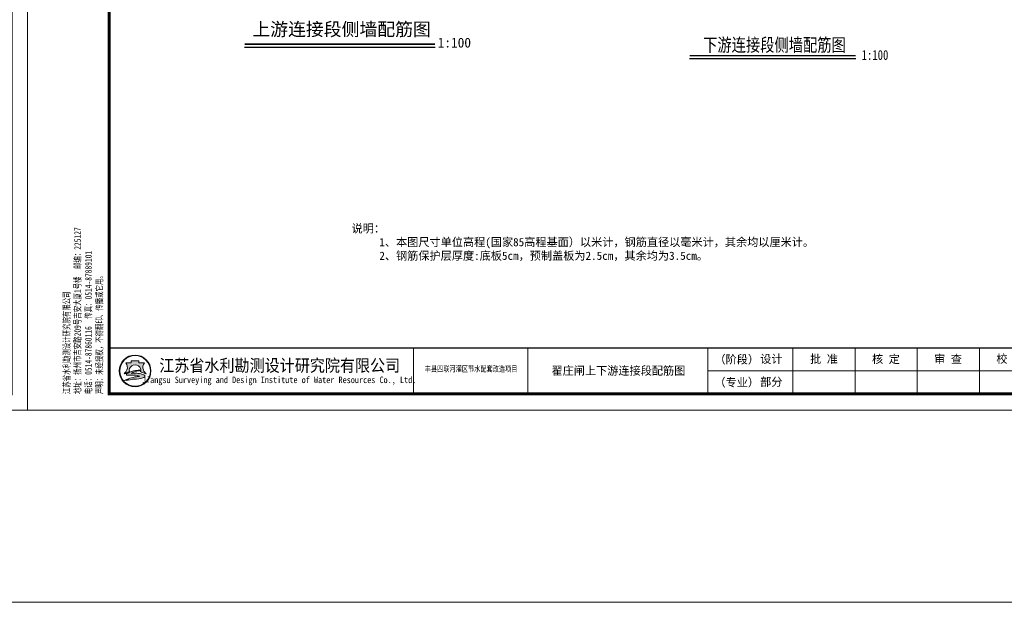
# Model space of a CAD drawing. Extents: x -27255 to 1448651, y 31034 to 8081248.
# Tile 367 of 580: x 584727 to 585028, y 3863914 to 3864092. Entities that reach past the tile are written whole.
import ezdxf
from ezdxf.enums import TextEntityAlignment as Align

# ---------------------------------------------------------------- set-up
doc = ezdxf.new("R2010")
doc.units = 0
doc.layers.get('0').update_dxf_attribs({"linetype": 'CONTINUOUS'})
for name, color, linetype, lineweight in [('0.09标注线', 3, 'CONTINUOUS', 9), ('0.13文字', 3, 'CONTINUOUS', 13), ('图框', 7, 'CONTINUOUS', 20), ('文字', 7, 'CONTINUOUS', 15)]:
    doc.layers.add(name, color=color, linetype=linetype, lineweight=lineweight)
doc.styles.add('-仿宋_GB2312', font='FangSong_GB2312.ttf')
doc.styles.add('LYJFS', font='times.ttf', dxfattribs={"width": 0.7})
doc.styles.add('仿宋', font='FangSong_GB2312.ttf', dxfattribs={"width": 0.7})
doc.styles.add('宋体', font='FangSong_GB2312.ttf')

# ---------------------------------------------------------------- blocks, each defined once
blk = doc.blocks.new('d4trtg')
h = blk.add_hatch(color=152)
h.dxf.hatch_style = 1
h.paths.add_polyline_path([(654246.3193193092, 3899725.409078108, 1), (654149.4769673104, 3899725.409078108, 1)])
h.paths.add_polyline_path([(654244.689577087, 3899725.409078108, 1), (654151.1067095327, 3899725.409078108, 1)], flags=16)
h = blk.add_hatch(color=152)
h.dxf.hatch_style = 1
edge = h.paths.add_edge_path()
edge.add_arc((654216.7300615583, 3899701.144012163), 14.62686968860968, 43.31770961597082, 70.37003522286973)
edge.add_arc((654202.9245894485, 3899662.43781051), 55.72140833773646, 70.37003522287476, 84.52854590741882)
edge.add_arc((654197.052297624, 3899601.131590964), 117.3082280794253, 84.5285459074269, 95.17746754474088)
edge.add_arc((654198.4691254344, 3899704.113250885), 18.32576248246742, 111.7965680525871, 130.9174013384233, ccw=False)
edge.add_arc((654217.4394684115, 3899656.675769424), 69.41576698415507, 98.84274785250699, 111.79656805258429, ccw=False)
edge.add_arc((654228.1102754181, 3899588.085080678), 138.8315339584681, 95.21036804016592, 98.84274785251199, ccw=False)
edge.add_ellipse((654197.8981433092, 3899728.334977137), major_axis=(-17.7501498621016, 0), ratio=0.8776980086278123, start_angle=172.6538623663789, end_angle=176.9129867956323)
edge.add_arc((654213.8325542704, 3899624.955280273), 102.5563365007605, 88.99992913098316, 98.52267106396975)
edge.add_arc((654209.8965974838, 3899651.220285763), 75.99805588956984, 98.5226710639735, 116.8491039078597)
edge.add_arc((654181.1331357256, 3899708.041207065), 12.31168505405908, 116.8491039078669, 139.2900683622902)
edge.add_arc((654173.2830714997, 3899714.795695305), 1.955690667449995, 139.2900683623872, 263.050638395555)
edge.add_arc((654175.1158058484, 3899729.831970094), 17.10324739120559, 263.0506383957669, 272.136251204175)
edge.add_arc((654186.8001782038, 3899416.594006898), 296.3525647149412, 88.46268833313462, 92.13625120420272, ccw=False)
edge.add_arc((654193.3818121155, 3899661.833379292), 51.02489061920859, 68.07113774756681, 88.46268833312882, ccw=False)
edge.add_arc((654234.506227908, 3899496.08092722), 214.2253735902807, 95.91294384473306, 98.79521578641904)
edge.add_arc((654220.8241236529, 3899584.51078353), 124.7433113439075, 98.79521578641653, 117.8496747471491)
edge.add_arc((654806.2087627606, 3897318.850026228), 2461.597634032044, 104.7703900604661, 105.15790668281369, ccw=False)
edge.add_line((654178.6340996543, 3899699.104834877), (654170.5934602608, 3899695.844113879))
edge.add_arc((654384.3496151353, 3898723.49134639), 995.5709910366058, 100.90627282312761, 102.39834375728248, ccw=False)
edge.add_line((654195.9846486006, 3899701.080338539), (654189.8745459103, 3899699.193213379))
edge.add_arc((654166.7652083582, 3899985.305806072), 287.044347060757, 274.6177604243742, 279.6944367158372)
edge.add_arc((654207.3949546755, 3899747.472955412), 45.76599921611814, 279.694436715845, 287.6119267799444)
edge.add_arc((654216.243616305, 3899719.598572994), 16.52082853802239, 287.6119267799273, 311.5140981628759)
edge.add_arc((654225.3686800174, 3899709.289677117), 2.753471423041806, 311.5140981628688, 403.3177096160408)
edge = h.paths.add_edge_path()
edge.add_arc((654242.1391779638, 3899736.786777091), 20.67819482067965, 138.9741968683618, 204.1180883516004, ccw=False)
edge.add_line((654226.5392573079, 3899750.359920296), (654209.5567490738, 3899750.359920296))
edge.add_line((654209.5567490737, 3899750.359920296), (654209.5567490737, 3899756.23053299))
edge.add_line((654209.5567490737, 3899756.23053299), (654186.2395375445, 3899756.23053299))
edge.add_line((654186.2395375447, 3899756.23053299), (654186.2395375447, 3899750.359920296))
edge.add_line((654186.2395375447, 3899750.359920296), (654169.2570293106, 3899750.359920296))
edge.add_arc((654153.6571086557, 3899736.786777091), 20.67819482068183, -24.118088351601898, 41.0258031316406, ccw=False)
edge.add_arc((654138.2813983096, 3899743.670490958), 37.52449961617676, 314.34412131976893, 335.8819116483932, ccw=False)
edge.add_arc((654157.8406418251, 3899747.198545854), 31.08765203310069, 282.3877277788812, 290.1465811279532)
edge.add_arc((654127.1774852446, 3899830.778947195), 120.1152469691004, 290.1465811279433, 296.6495194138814)
edge.add_ellipse((654197.8981433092, 3899728.334977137), major_axis=(-17.7501498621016, 0), ratio=0.8776980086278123, start_angle=176.9129867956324, end_angle=378.37473811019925, ccw=False)
edge.add_ellipse((654197.8981433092, 3899728.334977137), major_axis=(-17.7501498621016, 0), ratio=0.8776980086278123, start_angle=172.653862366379, end_angle=176.9129867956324, ccw=False)
edge.add_ellipse((654197.8981433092, 3899728.334977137), major_axis=(-17.7501498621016, 0), ratio=0.8776980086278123, start_angle=161.6252618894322, end_angle=172.653862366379, ccw=False)
edge.add_arc((654268.6188013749, 3899830.778947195), 120.1152469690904, 243.3504805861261, 249.853418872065)
edge.add_arc((654237.9556447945, 3899747.198545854), 31.08765203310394, 249.8534188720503, 257.61227222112)
edge.add_arc((654257.5148883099, 3899743.670490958), 37.52449961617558, 204.1180883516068, 225.6558786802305, ccw=False)
at = {"lineweight": 0}
for p, q in [((653868.4004973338, 3899605.327936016), (653868.4004973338, 3902577.336202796)), ((658071.2404705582, 3902577.336202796), (658071.2404705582, 3899605.327936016)), ((658021.2066613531, 3899725.409078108), (655949.806960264, 3899725.409078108)), ((658071.2404705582, 3899605.327936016), (653868.4004973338, 3899605.327936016))]:
    blk.add_line(p, q, dxfattribs=at)
for p, q in [((655049.1983945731, 3899795.456410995), (655049.1983945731, 3899655.361745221)), ((655399.4350590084, 3899795.456410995), (655399.4350590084, 3899655.361745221)), ((655949.806960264, 3899795.456410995), (655949.806960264, 3899655.361745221)), ((656209.9827681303, 3899795.456410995), (656209.9827681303, 3899655.361745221)), ((656400.1112431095, 3899795.456410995), (656400.1112431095, 3899655.361745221)), ((656590.2397180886, 3899795.456410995), (656590.2397180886, 3899655.361745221)), ((656780.3681930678, 3899795.456410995), (656780.3681930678, 3899655.361745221))]:
    blk.add_line(p, q)
at = {"lineweight": 0, "const_width": 10.0067618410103}
blk.add_lwpolyline([(654118.5695433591, 3902527.302393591), (658021.2066613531, 3902527.302393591), (658021.2066613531, 3899655.361745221), (654118.5695433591, 3899655.361745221)], close=True, dxfattribs=at)
at = {"lineweight": 0, "const_width": 4.002704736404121}
blk.add_lwpolyline([(658021.2066613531, 3899795.456410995), (654118.5695433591, 3899795.456410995)], dxfattribs=at)
at = {"color": 152}
for points in [[(654181.0529832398, 3899723.423913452, -0.02838203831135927), (654168.5479460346, 3899718.013005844, -0.03386732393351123), (654164.5097554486, 3899716.834668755, 0.09425397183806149), (654172.5302050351, 3899728.337281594, 0.2921547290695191), (654169.2570293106, 3899750.359920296), (654186.2395375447, 3899750.359920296), (654186.2395375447, 3899756.23053299), (654209.5567490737, 3899756.23053299), (654209.5567490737, 3899750.359920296), (654226.5392573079, 3899750.359920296, 0.29215472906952), (654223.2660815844, 3899728.337281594, 0.09425397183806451), (654231.2865311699, 3899716.834668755, -0.03386732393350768), (654227.2483405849, 3899718.013005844, -0.02838203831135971), (654214.7433033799, 3899723.423913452)], [(654215.6225359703, 3899727.495994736, 0.04157472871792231), (654198.6336295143, 3899726.379117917, 0.08013502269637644), (654175.5726574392, 3899719.025681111, 0.09823132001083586), (654171.8006163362, 3899716.071255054, 0.599439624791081), (654173.0464484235, 3899712.85437217, 0.03966424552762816), (654175.7533461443, 3899712.7406093, -0.01603031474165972), (654194.7507043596, 3899712.839904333, -0.08921046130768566), (654212.4373190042, 3899709.166529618, 0.01257694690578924), (654201.7504573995, 3899707.787257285, 0.08333285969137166), (654162.549863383, 3899694.805861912, -0.001690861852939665), (654178.6340996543, 3899699.104834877), (654170.5934602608, 3899695.844113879, -0.006510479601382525), (654195.9846486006, 3899701.080338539), (654189.8745459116, 3899699.193213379, 0.02215480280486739), (654215.101659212, 3899702.360502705, 0.03456031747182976), (654221.242295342, 3899703.852113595, 0.1046726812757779), (654227.1936927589, 3899707.227897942, 0.4234638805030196), (654227.3719977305, 3899711.178677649, 0.1185893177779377), (654221.6438736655, 3899714.920795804, 0.06185687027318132), (654208.2376153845, 3899717.905342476, 0.04649815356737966), (654186.4662944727, 3899717.961197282, -0.08362449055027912), (654191.6645458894, 3899721.128869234, -0.05658197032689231), (654206.7686614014, 3899725.266458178, -0.01585057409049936), (654215.5025964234, 3899726.342960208)]]:
    blk.add_lwpolyline(points, format="xyb", dxfattribs=at)
for radius in [48.42117599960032, 46.79143377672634]:
    blk.add_circle((654197.8981433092, 3899725.409078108), radius, dxfattribs=at)
blk.add_arc((654217.4394684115, 3899656.675769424), 69.41576698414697, 98.8427478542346, 111.796568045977, dxfattribs=at)
for start_param, end_param in [(2.820892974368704, 6.603884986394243), (3.013378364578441, 3.087714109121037)]:
    blk.add_ellipse((654197.8981433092, 3899728.334977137), major_axis=(-17.7501498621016, 0), ratio=0.8776980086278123, start_param=start_param, end_param=end_param, dxfattribs=at)
at = {"style": '宋体'}
for s, height, width, p in [('江苏省水利勘测设计研究院有限公司', 37.52535690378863, 0.9, (654640.1952124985, 3899742.929376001)), ('丰县四联河灌区节水配套改造项目', 18.01217131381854, 0.75, (655225.535190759, 3899732.299860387)), ('Jiangsu Surveying and Design Institute of Water Resources Co., Ltd.', 20.0135236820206, 0.8, (654638.4727689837, 3899695.522921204))]:
    blk.add_text(s, height=height, dxfattribs=dict(at, width=width)).set_placement(p, align=Align.MIDDLE)
at = {"style": 'LYJFS'}
for s, p in [('（阶段）', (656038.2059940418, 3899760.432744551)), ('（专业）', (656038.2059940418, 3899690.385411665))]:
    blk.add_text(s, height=25.01690460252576, dxfattribs=at).set_placement(p, align=Align.MIDDLE_CENTER)
at = {"insert": (654101.5093347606, 3899654.544439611), "char_height": 20.0135236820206, "attachment_point": 7, "rotation": 90, "style": '仿宋'}
blk.add_mtext('江苏省水利勘测设计研究院有限公司\\P地址：扬州市吉安路209号吉安大厦1号楼  邮编：225127\\P电话：0514-87860116  传真：0514-87889101\\P声明：未经授权，不得翻印、传播或它用。', dxfattribs=at)
at = {"char_height": 25.01690460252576, "attachment_point": 5, "style": '宋体'}
for s, insert in [('设计', (656143.9596908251, 3899760.432744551)), ('批 准', (656305.0470056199, 3899760.432744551)), ('核 定', (656494.550057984, 3899760.154778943)), ('审 查', (656684.609041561, 3899760.165426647)), ('校 核', (656875.0849735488, 3899760.865852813)), ('部分', (656143.9596908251, 3899690.385411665))]:
    blk.add_mtext(s, dxfattribs=dict(at, insert=insert))

msp = doc.modelspace()

# ---------------------------------------------------------------- linework, layer by layer
for p, q in [((584795.386661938, 3864083.757540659, 0.7740668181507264), (584853.70701906, 3864083.75754066, 0.7740668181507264)), ((584931.5203618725, 3864080.278787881, -0.3899983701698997), (584982.4363489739, 3864080.278787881, -0.3899983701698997))]:
    msp.add_line(p, q)
at = {"const_width": 0.4608}
for points, elevation in [([(584795.5120104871, 3864084.657540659), (584853.70701906, 3864084.657540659)], 0.7740668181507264), ([(584931.6457104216, 3864081.178787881), (584982.4153238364, 3864081.178787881)], -0.3899983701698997)]:
    msp.add_lwpolyline(points, dxfattribs=dict(at, elevation=elevation))
at = {"layer": '0.13文字', "linetype": 'Continuous', "lineweight": 13}
msp.add_line((582175.0028450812, 3863914.080818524), (587865.8902504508, 3863914.080818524), dxfattribs=at)

# ---------------------------------------------------------------- block references
at = {"layer": '图框', "xscale": 0.09999999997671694, "yscale": 0.1000000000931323, "zscale": 0.1}
for p in [(518921.8958834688, 3474012.257933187), (519342.1798806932, 3474012.257933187)]:
    msp.add_blockref('d4trtg', p, dxfattribs=at)

# ---------------------------------------------------------------- texts
at = {"style": '-仿宋_GB2312', "width": 0.8}
for s, height, p in [('下游连接段侧墙配筋图', 4, (584957.539584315, 3864084.532859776, -0.3899983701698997)), ('1:100', 3, (584988.2914726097, 3864081.353554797, -0.3899983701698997))]:
    msp.add_text(s, height=height, dxfattribs=at).set_placement(p, align=Align.MIDDLE)
at = {"layer": '0.09标注线', "insert": (584828.1774495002, 3864029.587038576), "char_height": 2.5, "width": 195.5537787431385, "attachment_point": 1, "style": '-仿宋_GB2312'}
msp.add_mtext('{\\C7;说明：\\P     1、本图尺寸单位高程(国家85高程基面）以米计，钢筋直径以毫米计，其余均以厘米计。\\P     2、钢筋保护层厚度:底板5cm，预制盖板为2.5cm，其余均为3.5cm。}', dxfattribs=at)
at = {"layer": '0.13文字', "linetype": 'Continuous', "lineweight": 13, "insert": (584882.5348516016, 3863986.12555391), "char_height": 2.5, "width": 66.66109248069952, "attachment_point": 1, "style": 'LYJFS'}
msp.add_mtext('{\\fFangSong_GB2312|b0|i0|c134|p49;\\W1;    翟庄闸上下游连接段配筋图}', dxfattribs=at)
at = {"layer": '文字', "color": 7, "attachment_point": 1, "style": '-仿宋_GB2312'}
for s, insert, char_height, width in [('上游连接段侧墙配筋图', (584797.8574794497, 3864091.240685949, -1.08619667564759), 4, 55.03227814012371), ('1:100', (584854.5144231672, 3864086.648327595, 0.7740668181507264), 3, 10.28954739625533)]:
    msp.add_mtext(s, dxfattribs=dict(at, insert=insert, char_height=char_height, width=width))

doc.saveas('drawing.dxf')
